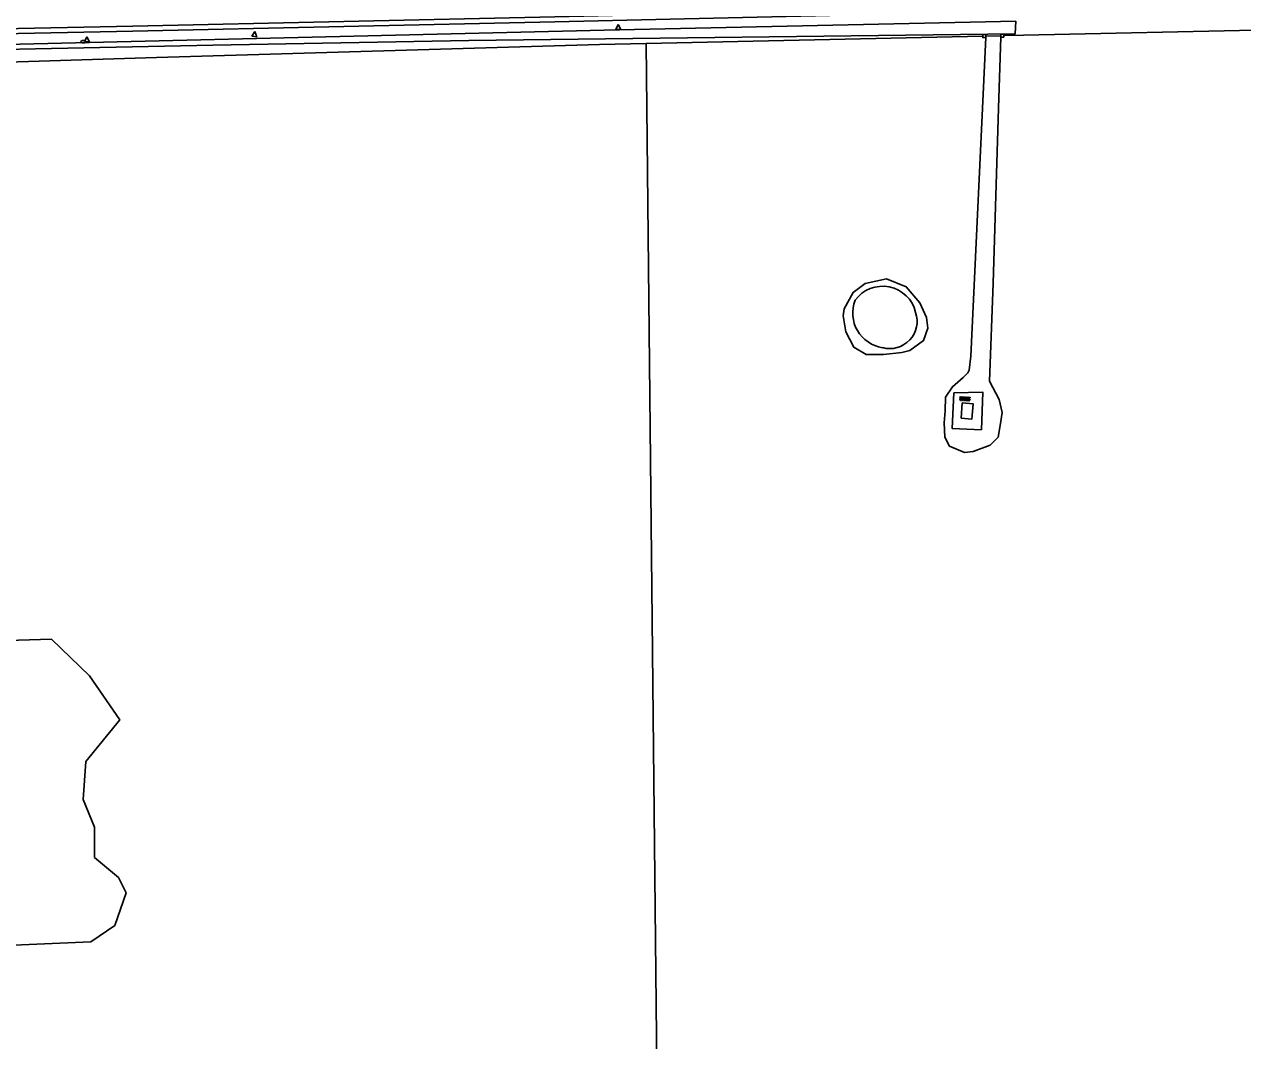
# Model space of a CAD drawing. Extents: x 128999 to 131010, y 395498 to 399007.
# Drawn here: x 129800.4 to 130043.8, y 395903 to 396106.1 of the extents above; entities that cross this region are included whole.
import ezdxf

# ---------------------------------------------------------------- set-up
doc = ezdxf.new("R2010")
doc.units = 0
for name, color, linetype in [('gg-afsc-hekwerk', 7, 'Continuous'), ('gg-afsc-muur', 7, 'Continuous'), ('gg-knt-onverhard', 7, 'Continuous'), ('gg-knt-verharding', 7, 'Continuous'), ('gg-kntw-bovenkant insteek waterloop', 7, 'Continuous'), ('gg-kntw-waterlijn', 7, 'Continuous'), ('gg-kwrk-betonelement', 7, 'Continuous'), ('gt-grn-groengrens', 7, 'Continuous'), ('gt-grn-groengrens NZ', 7, 'Continuous'), ('gt-grn-vlakafsluiter', 7, 'Continuous'), ('gt-symb-brandkraan', 7, 'Continuous'), ('gt-symb-overige verharding', 7, 'Continuous'), ('gt-symb-waterafsluiter', 7, 'Continuous')]:
    doc.layers.add(name, color=color, linetype=linetype)

# ---------------------------------------------------------------- blocks, each defined once
blk = doc.blocks.new('gt0-OVH')
at = {"layer": 'gt-symb-overige verharding'}
for points in [[(-0.97, 0.3), (-0.97, 0.31), (-0.96, 0.32), (-0.97, 0.33), (-0.97, 0.34), (-0.98, 0.35), (-0.99, 0.35), (-1, 0.36), (-1.01, 0.35), (-1.02, 0.35), (-1.03, 0.34), (-1.03, 0.33), (-1.04, 0.32), (-1.03, 0.31), (-1.03, 0.3), (-1.02, 0.29), (-1.01, 0.29), (-1, 0.28), (-0.99, 0.29), (-0.98, 0.29)], [(-0.87, 0.11), (-0.87, 0.12), (-0.86, 0.13), (-0.87, 0.14), (-0.87, 0.15), (-0.88, 0.16), (-0.89, 0.16), (-0.9, 0.16), (-0.91, 0.16), (-0.92, 0.16), (-0.93, 0.15), (-0.93, 0.14), (-0.94, 0.13), (-0.93, 0.12), (-0.93, 0.11), (-0.92, 0.1), (-0.91, 0.09), (-0.9, 0.09), (-0.89, 0.09), (-0.88, 0.1)], [(-0.77, 0.3), (-0.77, 0.31), (-0.76, 0.32), (-0.77, 0.33), (-0.77, 0.34), (-0.78, 0.35), (-0.79, 0.35), (-0.8, 0.36), (-0.81, 0.35), (-0.82, 0.35), (-0.83, 0.34), (-0.83, 0.33), (-0.84, 0.32), (-0.83, 0.31), (-0.83, 0.3), (-0.82, 0.29), (-0.81, 0.29), (-0.8, 0.28), (-0.79, 0.29), (-0.78, 0.29)], [(-0.67, 0.11), (-0.67, 0.12), (-0.66, 0.13), (-0.67, 0.14), (-0.67, 0.15), (-0.68, 0.16), (-0.69, 0.16), (-0.7, 0.16), (-0.71, 0.16), (-0.72, 0.16), (-0.73, 0.15), (-0.73, 0.14), (-0.74, 0.13), (-0.73, 0.12), (-0.73, 0.11), (-0.72, 0.1), (-0.71, 0.09), (-0.7, 0.09), (-0.69, 0.09), (-0.68, 0.1)], [(-0.57, 0.3), (-0.57, 0.31), (-0.56, 0.32), (-0.57, 0.33), (-0.57, 0.34), (-0.58, 0.35), (-0.59, 0.35), (-0.6, 0.36), (-0.61, 0.35), (-0.62, 0.35), (-0.63, 0.34), (-0.63, 0.33), (-0.64, 0.32), (-0.63, 0.31), (-0.63, 0.3), (-0.62, 0.29), (-0.61, 0.29), (-0.6, 0.28), (-0.59, 0.29), (-0.58, 0.29)], [(-0.47, 0.11), (-0.47, 0.12), (-0.46, 0.13), (-0.47, 0.14), (-0.47, 0.15), (-0.48, 0.16), (-0.49, 0.16), (-0.5, 0.16), (-0.51, 0.16), (-0.52, 0.16), (-0.53, 0.15), (-0.53, 0.14), (-0.54, 0.13), (-0.53, 0.12), (-0.53, 0.11), (-0.52, 0.1), (-0.51, 0.09), (-0.5, 0.09), (-0.49, 0.09), (-0.48, 0.1)], [(-0.37, 0.3), (-0.37, 0.31), (-0.36, 0.32), (-0.37, 0.33), (-0.37, 0.34), (-0.38, 0.35), (-0.39, 0.35), (-0.4, 0.36), (-0.41, 0.35), (-0.42, 0.35), (-0.43, 0.34), (-0.43, 0.33), (-0.44, 0.32), (-0.43, 0.31), (-0.43, 0.3), (-0.42, 0.29), (-0.41, 0.29), (-0.4, 0.28), (-0.39, 0.29), (-0.38, 0.29)], [(-0.27, 0.11), (-0.27, 0.12), (-0.26, 0.13), (-0.27, 0.14), (-0.27, 0.15), (-0.28, 0.16), (-0.29, 0.16), (-0.3, 0.16), (-0.31, 0.16), (-0.32, 0.16), (-0.33, 0.15), (-0.33, 0.14), (-0.34, 0.13), (-0.33, 0.12), (-0.33, 0.11), (-0.32, 0.1), (-0.31, 0.09), (-0.3, 0.09), (-0.29, 0.09), (-0.28, 0.1)], [(-0.17, 0.3), (-0.17, 0.31), (-0.16, 0.32), (-0.17, 0.33), (-0.17, 0.34), (-0.18, 0.35), (-0.19, 0.35), (-0.2, 0.36), (-0.21, 0.35), (-0.22, 0.35), (-0.23, 0.34), (-0.23, 0.33), (-0.24, 0.32), (-0.23, 0.31), (-0.23, 0.3), (-0.22, 0.29), (-0.21, 0.29), (-0.2, 0.28), (-0.19, 0.29), (-0.18, 0.29)], [(-0.07, 0.11), (-0.07, 0.12), (-0.06, 0.13), (-0.07, 0.14), (-0.07, 0.15), (-0.08, 0.16), (-0.09, 0.16), (-0.1, 0.16), (-0.11, 0.16), (-0.12, 0.16), (-0.13, 0.15), (-0.13, 0.14), (-0.14, 0.13), (-0.13, 0.12), (-0.13, 0.11), (-0.12, 0.1), (-0.11, 0.09), (-0.1, 0.09), (-0.09, 0.09), (-0.08, 0.1)], [(0.03, 0.3), (0.03, 0.31), (0.04, 0.32), (0.03, 0.33), (0.03, 0.34), (0.02, 0.35), (0.01, 0.35), (0, 0.36), (-0.01, 0.35), (-0.02, 0.35), (-0.03, 0.34), (-0.03, 0.33), (-0.04, 0.32), (-0.03, 0.31), (-0.03, 0.3), (-0.02, 0.29), (-0.01, 0.29), (0, 0.28), (0.01, 0.29), (0.02, 0.29)], [(0.13, 0.11), (0.13, 0.12), (0.14, 0.13), (0.13, 0.14), (0.13, 0.15), (0.12, 0.16), (0.11, 0.16), (0.1, 0.16), (0.09, 0.16), (0.08, 0.16), (0.07, 0.15), (0.07, 0.14), (0.06, 0.13), (0.07, 0.12), (0.07, 0.11), (0.08, 0.1), (0.09, 0.09), (0.1, 0.09), (0.11, 0.09), (0.12, 0.1)], [(0.23, 0.3), (0.23, 0.31), (0.24, 0.32), (0.23, 0.33), (0.23, 0.34), (0.22, 0.35), (0.21, 0.35), (0.2, 0.36), (0.19, 0.35), (0.18, 0.35), (0.17, 0.34), (0.17, 0.33), (0.16, 0.32), (0.17, 0.31), (0.17, 0.3), (0.18, 0.29), (0.19, 0.29), (0.2, 0.28), (0.21, 0.29), (0.22, 0.29)], [(0.33, 0.11), (0.33, 0.12), (0.34, 0.13), (0.33, 0.14), (0.33, 0.15), (0.32, 0.16), (0.31, 0.16), (0.3, 0.16), (0.29, 0.16), (0.28, 0.16), (0.27, 0.15), (0.27, 0.14), (0.26, 0.13), (0.27, 0.12), (0.27, 0.11), (0.28, 0.1), (0.29, 0.09), (0.3, 0.09), (0.31, 0.09), (0.32, 0.1)], [(0.43, 0.3), (0.43, 0.31), (0.44, 0.32), (0.43, 0.33), (0.43, 0.34), (0.42, 0.35), (0.41, 0.35), (0.4, 0.36), (0.39, 0.35), (0.38, 0.35), (0.37, 0.34), (0.37, 0.33), (0.36, 0.32), (0.37, 0.31), (0.37, 0.3), (0.38, 0.29), (0.39, 0.29), (0.4, 0.28), (0.41, 0.29), (0.42, 0.29)], [(0.53, 0.11), (0.53, 0.12), (0.54, 0.13), (0.53, 0.14), (0.53, 0.15), (0.52, 0.16), (0.51, 0.16), (0.5, 0.16), (0.49, 0.16), (0.48, 0.16), (0.47, 0.15), (0.47, 0.14), (0.46, 0.13), (0.47, 0.12), (0.47, 0.11), (0.48, 0.1), (0.49, 0.09), (0.5, 0.09), (0.51, 0.09), (0.52, 0.1)], [(0.63, 0.3), (0.63, 0.31), (0.64, 0.32), (0.63, 0.33), (0.63, 0.34), (0.62, 0.35), (0.61, 0.35), (0.6, 0.36), (0.59, 0.35), (0.58, 0.35), (0.57, 0.34), (0.57, 0.33), (0.56, 0.32), (0.57, 0.31), (0.57, 0.3), (0.58, 0.29), (0.59, 0.29), (0.6, 0.28), (0.61, 0.29), (0.62, 0.29)], [(0.73, 0.11), (0.73, 0.12), (0.74, 0.13), (0.73, 0.14), (0.73, 0.15), (0.72, 0.16), (0.71, 0.16), (0.7, 0.16), (0.69, 0.16), (0.68, 0.16), (0.67, 0.15), (0.67, 0.14), (0.66, 0.13), (0.67, 0.12), (0.67, 0.11), (0.68, 0.1), (0.69, 0.09), (0.7, 0.09), (0.71, 0.09), (0.72, 0.1)], [(0.83, 0.3), (0.83, 0.31), (0.84, 0.32), (0.83, 0.33), (0.83, 0.34), (0.82, 0.35), (0.81, 0.35), (0.8, 0.36), (0.79, 0.35), (0.78, 0.35), (0.77, 0.34), (0.77, 0.33), (0.76, 0.32), (0.77, 0.31), (0.77, 0.3), (0.78, 0.29), (0.79, 0.29), (0.8, 0.28), (0.81, 0.29), (0.82, 0.29)], [(0.93, 0.11), (0.93, 0.12), (0.94, 0.13), (0.93, 0.14), (0.93, 0.15), (0.92, 0.16), (0.91, 0.16), (0.9, 0.16), (0.89, 0.16), (0.88, 0.16), (0.87, 0.15), (0.87, 0.14), (0.86, 0.13), (0.87, 0.12), (0.87, 0.11), (0.88, 0.1), (0.89, 0.09), (0.9, 0.09), (0.91, 0.09), (0.92, 0.1)], [(1.03, 0.3), (1.03, 0.31), (1.04, 0.32), (1.03, 0.33), (1.03, 0.34), (1.02, 0.35), (1.01, 0.35), (1, 0.36), (0.99, 0.35), (0.98, 0.35), (0.97, 0.34), (0.97, 0.33), (0.96, 0.32), (0.97, 0.31), (0.97, 0.3), (0.98, 0.29), (0.99, 0.29), (1, 0.28), (1.01, 0.29), (1.02, 0.29)], [(-0.97, -0.14), (-0.97, -0.13), (-0.96, -0.12), (-0.97, -0.11), (-0.97, -0.1), (-0.98, -0.09), (-0.99, -0.09), (-1, -0.08), (-1.01, -0.09), (-1.02, -0.09), (-1.03, -0.1), (-1.03, -0.11), (-1.04, -0.12), (-1.03, -0.13), (-1.03, -0.14), (-1.02, -0.15), (-1.01, -0.15), (-1, -0.16), (-0.99, -0.15), (-0.98, -0.15)], [(-0.87, -0.33), (-0.87, -0.32), (-0.86, -0.31), (-0.87, -0.3), (-0.87, -0.29), (-0.88, -0.28), (-0.89, -0.28), (-0.9, -0.28), (-0.91, -0.28), (-0.92, -0.28), (-0.93, -0.29), (-0.93, -0.3), (-0.94, -0.31), (-0.93, -0.32), (-0.93, -0.33), (-0.92, -0.34), (-0.91, -0.35), (-0.9, -0.35), (-0.89, -0.35), (-0.88, -0.34)], [(-0.77, -0.14), (-0.77, -0.13), (-0.76, -0.12), (-0.77, -0.11), (-0.77, -0.1), (-0.78, -0.09), (-0.79, -0.09), (-0.8, -0.08), (-0.81, -0.09), (-0.82, -0.09), (-0.83, -0.1), (-0.83, -0.11), (-0.84, -0.12), (-0.83, -0.13), (-0.83, -0.14), (-0.82, -0.15), (-0.81, -0.15), (-0.8, -0.16), (-0.79, -0.15), (-0.78, -0.15)], [(-0.67, -0.33), (-0.67, -0.32), (-0.66, -0.31), (-0.67, -0.3), (-0.67, -0.29), (-0.68, -0.28), (-0.69, -0.28), (-0.7, -0.28), (-0.71, -0.28), (-0.72, -0.28), (-0.73, -0.29), (-0.73, -0.3), (-0.74, -0.31), (-0.73, -0.32), (-0.73, -0.33), (-0.72, -0.34), (-0.71, -0.35), (-0.7, -0.35), (-0.69, -0.35), (-0.68, -0.34)], [(-0.57, -0.14), (-0.57, -0.13), (-0.56, -0.12), (-0.57, -0.11), (-0.57, -0.1), (-0.58, -0.09), (-0.59, -0.09), (-0.6, -0.08), (-0.61, -0.09), (-0.62, -0.09), (-0.63, -0.1), (-0.63, -0.11), (-0.64, -0.12), (-0.63, -0.13), (-0.63, -0.14), (-0.62, -0.15), (-0.61, -0.15), (-0.6, -0.16), (-0.59, -0.15), (-0.58, -0.15)], [(-0.47, -0.33), (-0.47, -0.32), (-0.46, -0.31), (-0.47, -0.3), (-0.47, -0.29), (-0.48, -0.28), (-0.49, -0.28), (-0.5, -0.28), (-0.51, -0.28), (-0.52, -0.28), (-0.53, -0.29), (-0.53, -0.3), (-0.54, -0.31), (-0.53, -0.32), (-0.53, -0.33), (-0.52, -0.34), (-0.51, -0.35), (-0.5, -0.35), (-0.49, -0.35), (-0.48, -0.34)], [(-0.37, -0.14), (-0.37, -0.13), (-0.36, -0.12), (-0.37, -0.11), (-0.37, -0.1), (-0.38, -0.09), (-0.39, -0.09), (-0.4, -0.08), (-0.41, -0.09), (-0.42, -0.09), (-0.43, -0.1), (-0.43, -0.11), (-0.44, -0.12), (-0.43, -0.13), (-0.43, -0.14), (-0.42, -0.15), (-0.41, -0.15), (-0.4, -0.16), (-0.39, -0.15), (-0.38, -0.15)], [(-0.27, -0.33), (-0.27, -0.32), (-0.26, -0.31), (-0.27, -0.3), (-0.27, -0.29), (-0.28, -0.28), (-0.29, -0.28), (-0.3, -0.28), (-0.31, -0.28), (-0.32, -0.28), (-0.33, -0.29), (-0.33, -0.3), (-0.34, -0.31), (-0.33, -0.32), (-0.33, -0.33), (-0.32, -0.34), (-0.31, -0.35), (-0.3, -0.35), (-0.29, -0.35), (-0.28, -0.34)], [(-0.17, -0.14), (-0.17, -0.13), (-0.16, -0.12), (-0.17, -0.11), (-0.17, -0.1), (-0.18, -0.09), (-0.19, -0.09), (-0.2, -0.08), (-0.21, -0.09), (-0.22, -0.09), (-0.23, -0.1), (-0.23, -0.11), (-0.24, -0.12), (-0.23, -0.13), (-0.23, -0.14), (-0.22, -0.15), (-0.21, -0.15), (-0.2, -0.16), (-0.19, -0.15), (-0.18, -0.15)], [(-0.07, -0.33), (-0.07, -0.32), (-0.06, -0.31), (-0.07, -0.3), (-0.07, -0.29), (-0.08, -0.28), (-0.09, -0.28), (-0.1, -0.28), (-0.11, -0.28), (-0.12, -0.28), (-0.13, -0.29), (-0.13, -0.3), (-0.14, -0.31), (-0.13, -0.32), (-0.13, -0.33), (-0.12, -0.34), (-0.11, -0.35), (-0.1, -0.35), (-0.09, -0.35), (-0.08, -0.34)], [(0.03, -0.14), (0.03, -0.13), (0.04, -0.12), (0.03, -0.11), (0.03, -0.1), (0.02, -0.09), (0.01, -0.09), (0, -0.08), (-0.01, -0.09), (-0.02, -0.09), (-0.03, -0.1), (-0.03, -0.11), (-0.04, -0.12), (-0.03, -0.13), (-0.03, -0.14), (-0.02, -0.15), (-0.01, -0.15), (0, -0.16), (0.01, -0.15), (0.02, -0.15)], [(0.13, -0.33), (0.13, -0.32), (0.14, -0.31), (0.13, -0.3), (0.13, -0.29), (0.12, -0.28), (0.11, -0.28), (0.1, -0.28), (0.09, -0.28), (0.08, -0.28), (0.07, -0.29), (0.07, -0.3), (0.06, -0.31), (0.07, -0.32), (0.07, -0.33), (0.08, -0.34), (0.09, -0.35), (0.1, -0.35), (0.11, -0.35), (0.12, -0.34)], [(0.23, -0.14), (0.23, -0.13), (0.24, -0.12), (0.23, -0.11), (0.23, -0.1), (0.22, -0.09), (0.21, -0.09), (0.2, -0.08), (0.19, -0.09), (0.18, -0.09), (0.17, -0.1), (0.17, -0.11), (0.16, -0.12), (0.17, -0.13), (0.17, -0.14), (0.18, -0.15), (0.19, -0.15), (0.2, -0.16), (0.21, -0.15), (0.22, -0.15)], [(0.33, -0.33), (0.33, -0.32), (0.34, -0.31), (0.33, -0.3), (0.33, -0.29), (0.32, -0.28), (0.31, -0.28), (0.3, -0.28), (0.29, -0.28), (0.28, -0.28), (0.27, -0.29), (0.27, -0.3), (0.26, -0.31), (0.27, -0.32), (0.27, -0.33), (0.28, -0.34), (0.29, -0.35), (0.3, -0.35), (0.31, -0.35), (0.32, -0.34)], [(0.43, -0.14), (0.43, -0.13), (0.44, -0.12), (0.43, -0.11), (0.43, -0.1), (0.42, -0.09), (0.41, -0.09), (0.4, -0.08), (0.39, -0.09), (0.38, -0.09), (0.37, -0.1), (0.37, -0.11), (0.36, -0.12), (0.37, -0.13), (0.37, -0.14), (0.38, -0.15), (0.39, -0.15), (0.4, -0.16), (0.41, -0.15), (0.42, -0.15)], [(0.53, -0.33), (0.53, -0.32), (0.54, -0.31), (0.53, -0.3), (0.53, -0.29), (0.52, -0.28), (0.51, -0.28), (0.5, -0.28), (0.49, -0.28), (0.48, -0.28), (0.47, -0.29), (0.47, -0.3), (0.46, -0.31), (0.47, -0.32), (0.47, -0.33), (0.48, -0.34), (0.49, -0.35), (0.5, -0.35), (0.51, -0.35), (0.52, -0.34)], [(0.63, -0.14), (0.63, -0.13), (0.64, -0.12), (0.63, -0.11), (0.63, -0.1), (0.62, -0.09), (0.61, -0.09), (0.6, -0.08), (0.59, -0.09), (0.58, -0.09), (0.57, -0.1), (0.57, -0.11), (0.56, -0.12), (0.57, -0.13), (0.57, -0.14), (0.58, -0.15), (0.59, -0.15), (0.6, -0.16), (0.61, -0.15), (0.62, -0.15)], [(0.73, -0.33), (0.73, -0.32), (0.74, -0.31), (0.73, -0.3), (0.73, -0.29), (0.72, -0.28), (0.71, -0.28), (0.7, -0.28), (0.69, -0.28), (0.68, -0.28), (0.67, -0.29), (0.67, -0.3), (0.66, -0.31), (0.67, -0.32), (0.67, -0.33), (0.68, -0.34), (0.69, -0.35), (0.7, -0.35), (0.71, -0.35), (0.72, -0.34)], [(0.83, -0.14), (0.83, -0.13), (0.84, -0.12), (0.83, -0.11), (0.83, -0.1), (0.82, -0.09), (0.81, -0.09), (0.8, -0.08), (0.79, -0.09), (0.78, -0.09), (0.77, -0.1), (0.77, -0.11), (0.76, -0.12), (0.77, -0.13), (0.77, -0.14), (0.78, -0.15), (0.79, -0.15), (0.8, -0.16), (0.81, -0.15), (0.82, -0.15)], [(0.93, -0.33), (0.93, -0.32), (0.94, -0.31), (0.93, -0.3), (0.93, -0.29), (0.92, -0.28), (0.91, -0.28), (0.9, -0.28), (0.89, -0.28), (0.88, -0.28), (0.87, -0.29), (0.87, -0.3), (0.86, -0.31), (0.87, -0.32), (0.87, -0.33), (0.88, -0.34), (0.89, -0.35), (0.9, -0.35), (0.91, -0.35), (0.92, -0.34)], [(1.03, -0.14), (1.03, -0.13), (1.04, -0.12), (1.03, -0.11), (1.03, -0.1), (1.02, -0.09), (1.01, -0.09), (1, -0.08), (0.99, -0.09), (0.98, -0.09), (0.97, -0.1), (0.97, -0.11), (0.96, -0.12), (0.97, -0.13), (0.97, -0.14), (0.98, -0.15), (0.99, -0.15), (1, -0.16), (1.01, -0.15), (1.02, -0.15)]]:
    blk.add_lwpolyline(points, close=True, dxfattribs=at)
blk = doc.blocks.new('gt0-BR')
at = {"layer": 'gt-symb-brandkraan'}
for centre, radius, start, end in [((-0.24, 0), 0.206, 107.5669, 252.4331), ((0.6, -2.66), 3, 106.892, 107.5669), ((0, -0.69), 0.938, 73.108, 106.892), ((-0.6, -2.66), 3, 72.4331, 73.108), ((0.24, 0), 0.206, 287.567, 72.4331), ((0.6, 2.66), 3, 252.4331, 253.108), ((0, 0.69), 0.938, 253.108, 286.8921), ((-0.6, 2.66), 3, 286.8921, 287.567)]:
    blk.add_arc(centre, radius, start, end, dxfattribs=at)
blk = doc.blocks.new('gt0-WAFSL')
at = {"layer": 'gt-symb-waterafsluiter'}
for p, q in [((-0.5, -0.33), (0, 0.67)), ((0, 0.67), (0.5, -0.33)), ((0.5, -0.33), (-0.5, -0.33))]:
    blk.add_line(p, q, dxfattribs=at)

msp = doc.modelspace()

# ---------------------------------------------------------------- linework, layer by layer
at = {"layer": 'gg-afsc-hekwerk'}
for p, q in [((129991.84, 396103.74), (129924.58, 396102.25)), ((129995.43, 396103.82), (129992.44, 396103.75)), ((130000, 396103.92), (129996.03, 396103.83)), ((130065.33, 396105.32), (130000, 396103.92)), ((129924.58, 396102.25), (129915.27, 396102.04))]:
    msp.add_line(p, q, dxfattribs=at)
msp.add_lwpolyline([(129915.27, 396102.04), (129826.8, 396099.49), (129762.85, 396097.47)], dxfattribs=at)
at = {"layer": 'gg-afsc-muur'}
for p, q in [((129992.45, 396103.45), (129992.44, 396103.75)), ((129995.43, 396103.82), (129995.44, 396103.53))]:
    msp.add_line(p, q, dxfattribs=at)
for points in [[(129992.44, 396103.75), (129992.43, 396104.05), (129991.83, 396104.04), (129991.84, 396103.74)], [(129991.84, 396103.74), (129991.85, 396103.44), (129992.45, 396103.45)], [(129996.03, 396103.83), (129996.03, 396104.14), (129995.43, 396104.13), (129995.43, 396103.82)], [(129995.44, 396103.53), (129996.04, 396103.54), (129996.03, 396103.83)]]:
    msp.add_lwpolyline(points, dxfattribs=at)
at = {"layer": 'gg-knt-onverhard'}
for points in [[(129995.44, 396103.53), (129994.96, 396089.3), (129993.91, 396054.39), (129993.17, 396034.79), (129995.12, 396031.13), (129995.74, 396028.49), (129995.41, 396026.33), (129994.89, 396023.55), (129993.29, 396022), (129989.91, 396020.73), (129988.17, 396020.5), (129985.21, 396021.77), (129984.27, 396023.55), (129984.12, 396026.47), (129984.31, 396028.87), (129984.41, 396031.55), (129985.82, 396033.67), (129987.93, 396035.5), (129988.83, 396036.44), (129989.11, 396036.96), (129989.48, 396039.74), (129992.45, 396103.45)], [(129986.07, 396032.41), (129991.86, 396032.55), (129991.58, 396025.06), (129985.7, 396025.32), (129986.07, 396032.41)]]:
    msp.add_lwpolyline(points, dxfattribs=at)
at = {"layer": 'gg-knt-verharding'}
msp.add_lwpolyline([(129766.35, 396104.56), (129822.01, 396105.73), (129906.36, 396107.6), (129938.03, 396108.35), (129993.32, 396109.58), (130031.5, 396110.36), (130065.58, 396111.17)], dxfattribs=at)
at = {"layer": 'gg-kntw-bovenkant insteek waterloop'}
msp.add_lwpolyline([(129964.14, 396049.21), (129965.95, 396052.5), (129968.33, 396054.31), (129972.61, 396055.22), (129976.56, 396053.65), (129979.27, 396050.44), (129980.59, 396047.48), (129980.84, 396045.34), (129980.01, 396042.87), (129977.3, 396040.89), (129975.65, 396040.48), (129972.03, 396040.07), (129968.58, 396040.07), (129966.11, 396041.55), (129964.47, 396044.6), (129963.97, 396047.81), (129964.14, 396049.21)], dxfattribs=at)
at = {"layer": 'gg-kntw-waterlijn'}
for centre, radius, start, end in [((129971.84, 396047), 6.75, 13.0507, 144.2289), ((129972.85, 396048.37), 6.98, 158.3997, 261.5115), ((129973.26, 396046.74), 5.46, 254.7491, 18.9954)]:
    msp.add_arc(centre, radius, start, end, dxfattribs=at)
at = {"layer": 'gg-kwrk-betonelement'}
msp.add_lwpolyline([(129987.5, 396027.36), (129989.67, 396027.19), (129989.91, 396030.27), (129987.73, 396030.42), (129987.5, 396027.36)], dxfattribs=at)
at = {"layer": 'gt-grn-groengrens'}
for points in [[(129754.41, 396101.11), (129760.5, 396101.21), (129916.21, 396104.91), (129998.44, 396106.72)], [(129754.45, 396100.19), (129760.63, 396100.31), (129838.01, 396101.93), (129889.2, 396102.83), (129998.32, 396104.22), (129998.44, 396106.72)]]:
    msp.add_lwpolyline(points, dxfattribs=at)
at = {"layer": 'gt-grn-groengrens NZ'}
msp.add_lwpolyline([(129766.36, 396103.56), (129822.03, 396104.73), (129906.38, 396106.6), (129938.05, 396107.35), (129993.34, 396108.58), (130031.52, 396109.36), (130065.6, 396110.17)], dxfattribs=at)
at = {"layer": 'gt-grn-vlakafsluiter'}
msp.add_line((129926.9, 395879.12), (129924.58, 396102.25), dxfattribs=at)
msp.add_lwpolyline([(129790.45, 395921.7), (129783.9, 395958), (129788.44, 395963.05), (129785.42, 395971.36), (129788.44, 395974.64), (129793.48, 395980.69), (129797, 395982.96), (129805.82, 395983.21), (129813.38, 395975.9), (129819.43, 395967.08), (129812.62, 395958.76), (129812.12, 395951.2), (129814.39, 395945.65), (129814.39, 395939.6), (129819.17, 395935.57), (129820.69, 395932.54), (129818.42, 395925.99), (129813.63, 395922.71), (129790.45, 395921.7)], dxfattribs=at)

# ---------------------------------------------------------------- block references
at = {"layer": 'gt-symb-brandkraan', "rotation": 0.5729387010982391}
msp.add_blockref('gt0-BR', (129812.13, 396102.62), dxfattribs=at)
at = {"layer": 'gt-symb-overige verharding', "rotation": -2.9796737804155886}
msp.add_blockref('gt0-OVH', (129988.28, 396031.24), dxfattribs=at)
at = {"layer": 'gt-symb-waterafsluiter'}
for p in [(129919.02, 396105.4), (129812.87, 396102.94)]:
    msp.add_blockref('gt0-WAFSL', p, dxfattribs=at)
at = {"layer": 'gt-symb-waterafsluiter', "rotation": -7.409184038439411}
msp.add_blockref('gt0-WAFSL', (129846.36, 396103.96), dxfattribs=at)

doc.saveas('drawing.dxf')
